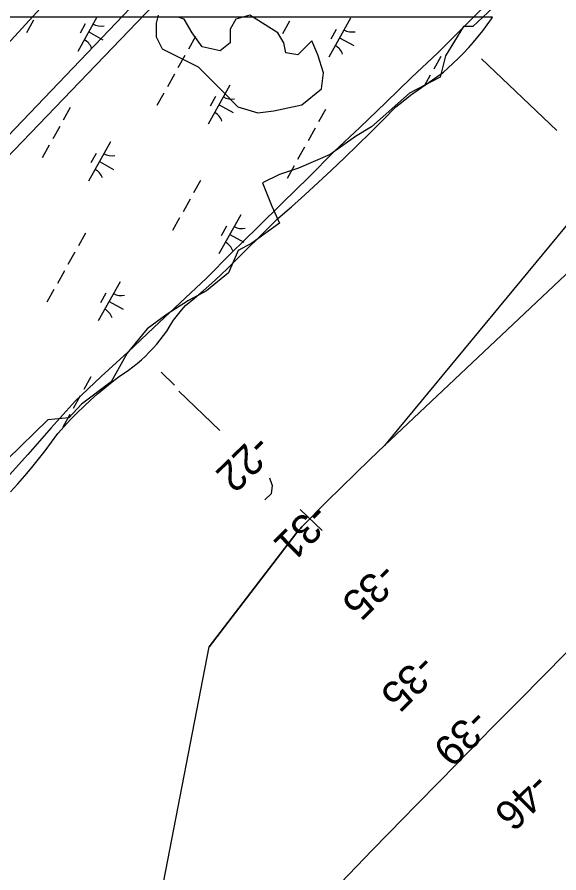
# Model space of a CAD drawing. Extents: x 3923531 to 3943530, y 207391 to 229799.
# Drawn here: x 3928937 to 3929540, y 212246 to 213200 of the extents above; entities that cross this region are included whole.
import ezdxf

# ---------------------------------------------------------------- set-up
doc = ezdxf.new("R2010")
doc.units = 0
for name, color, linetype in [('V-LEVE-TOET', 7, 'Continuous'), ('V-RIVR-EDGE', 7, 'Continuous'), ('V-RIVR-RANG', 7, 'Continuous'), ('V-RRAP-FSHR', 7, 'Continuous'), ('V-TOPO-DPTH', 7, 'Continuous'), ('V-TOPO-MINR', 7, 'Continuous'), ('V-TOPO-SHOR', 7, 'Continuous'), ('V-UTIL-LINE', 7, 'Continuous'), ('V-WETL-SWMP', 7, 'Continuous')]:
    doc.layers.add(name, color=color, linetype=linetype)

msp = doc.modelspace()

# ---------------------------------------------------------------- linework, layer by layer
at = {"layer": 'V-LEVE-TOET'}
for p, q in [((3929537.98, 213073.32), (3929454, 213153.28)), ((3929112.14, 212789.57), (3929097.2, 212804.31)), ((3929162.72, 212739.34), (3929116.87, 212783.06)), ((3929276.53, 212627.73), (3929252.26, 212651.35))]:
    msp.add_line(p, q, dxfattribs=at)
msp.add_lwpolyline([(3929212.55, 212661.99), (3929219.98, 212669.01), (3929221.11, 212677.77), (3929218.37, 212686.06)], dxfattribs=at)
at = {"layer": 'V-RIVR-EDGE'}
msp.add_lwpolyline([(3929483.49, 213226.03), (3929444.59, 213189.49), (3929433.98, 213189.49), (3929413.94, 213156.49), (3929408.05, 213132.91), (3929373.87, 213115.23), (3929331.43, 213077.51), (3929313.75, 213066.91), (3929285.46, 213046.87), (3929250.1, 213031.54), (3929228.89, 213024.47), (3929210.03, 213015.04), (3929220.63, 212989.11), (3929228.89, 212970.25), (3929198.24, 212947.86), (3929182.92, 212939.6), (3929172.31, 212914.85), (3929147.55, 212894.81), (3929127.52, 212884.2), (3929103.94, 212868.88), (3929081.55, 212852.38), (3929059.15, 212825.27), (3929041.47, 212793.44), (3929008.47, 212768.69), (3928994.32, 212753.37), (3928970.75, 212751.01), (3928925.96, 212707.4)], dxfattribs=at)
at = {"layer": 'V-RRAP-FSHR'}
for points in [[(3929461.97, 213216.37), (3929433.66, 213188.12), (3929405.52, 213160.17), (3929376.32, 213132.34), (3929347.5, 213104.6), (3929318.69, 213076.86), (3929289.89, 213049.99)], [(3929289.89, 213049.99), (3929261.25, 213021.17), (3929232.62, 212993.24), (3929204.5, 212965.24), (3929175.56, 212937.17), (3929147.61, 212909.1), (3929118.25, 212881.36), (3929089.18, 212853.88), (3929060.23, 212826.5), (3929030.5, 212799.51), (3929001.5, 212772.1), (3928974.77, 212742.25), (3928948.8, 212712.45), (3928921.59, 212682.48)]]:
    msp.add_lwpolyline(points, dxfattribs=at)
at = {"layer": 'V-TOPO-DPTH'}
msp.add_line((3929049.28, 211975.43), (3929150.8, 212498.1), dxfattribs=at)
for points in [[(3930996.63, 214375.9), (3930733.34, 214084.71), (3930710.68, 214060.43), (3930687.52, 214036.67), (3930663.6, 214013.65), (3930639.19, 213991.14), (3930515.4, 213880.63), (3930428.72, 213803.24), (3930342.04, 213725.84), (3930255.37, 213648.43), (3930168.71, 213571.02), (3929986.55, 213408.3), (3929957.01, 213381.85), (3929927.52, 213355.35), (3929898.09, 213328.78), (3929868.7, 213302.16), (3929857.71, 213292.18), (3929822.64, 213260.78), (3929787.28, 213229.73), (3929751.47, 213199.19), (3929715.37, 213168.98), (3929345.89, 212722.35)], [(3929150.8, 212498.1), (3929247.29, 212624.18), (3929248.91, 212626.21), (3929250.58, 212628.2), (3929252.33, 212630.13), (3929254.12, 212632.01), (3929281.92, 212660.01), (3929297.73, 212675.78), (3929313.65, 212691.44), (3929329.72, 212706.95), (3929345.89, 212722.35), (3929957.95, 213299.54)], [(3929345.89, 212722.35), (3929957.95, 213299.54)], [(3929548.33, 212491.4), (3929496.39, 212438.84), (3929467.26, 212409.31), (3929438.15, 212379.75), (3929409.08, 212350.15), (3929380.05, 212320.52), (3929367.54, 212307.73), (3929332.35, 212271.62), (3929297.25, 212235.41), (3929262.31, 212199.05), (3929227.47, 212162.6), (3929049.28, 211975.43)], [(3929841.73, 211531.05), (3929049.28, 211975.43), (3929227.47, 212162.6), (3929262.31, 212199.05), (3929297.25, 212235.41), (3929332.35, 212271.62), (3929367.54, 212307.73), (3929380.05, 212320.52), (3929409.08, 212350.15), (3929438.15, 212379.75), (3929467.26, 212409.31), (3929496.39, 212438.84), (3929548.33, 212491.4)]]:
    msp.add_lwpolyline(points, dxfattribs=at)
at = {"layer": 'V-TOPO-MINR'}
for points in [[(3929957.95, 213299.54), (3929345.89, 212722.35), (3929329.72, 212706.95), (3929313.65, 212691.44), (3929297.73, 212675.78), (3929281.92, 212660.01), (3929254.12, 212632.01), (3929252.33, 212630.13), (3929250.58, 212628.2), (3929248.91, 212626.21), (3929247.29, 212624.18), (3929150.8, 212498.1)], [(3929548.33, 212491.4), (3929496.39, 212438.84), (3929467.26, 212409.31), (3929438.15, 212379.75), (3929409.08, 212350.15), (3929380.05, 212320.52), (3929367.54, 212307.73), (3929332.35, 212271.62), (3929297.25, 212235.41), (3929262.31, 212199.05), (3929227.47, 212162.6), (3929049.28, 211975.43)]]:
    msp.add_lwpolyline(points, dxfattribs=at)
at = {"layer": 'V-TOPO-SHOR'}
msp.add_lwpolyline([(3929094.02, 213202.08), (3929091.8, 213193.2), (3929091.8, 213177.66), (3929098.46, 213164.34), (3929120.65, 213153.24), (3929138.41, 213144.36), (3929165.05, 213117.73), (3929182.81, 213099.97), (3929205, 213093.31), (3929222.76, 213095.53), (3929253.84, 213102.19), (3929276.04, 213119.95), (3929278.26, 213137.7), (3929271.6, 213157.68), (3929264.94, 213173.22), (3929249.4, 213157.68), (3929236.08, 213159.9), (3929233.86, 213171), (3929227.2, 213182.1), (3929196.13, 213202.08), (3929180.59, 213197.64), (3929173.93, 213186.54), (3929173.93, 213171), (3929162.83, 213162.12), (3929142.85, 213166.56), (3929131.75, 213182.1), (3929122.87, 213197.64), (3929116.22, 213199.86)], dxfattribs=at)
at = {"layer": 'V-UTIL-LINE'}
for points in [[(3936636.37, 224015.9), (3936525.62, 224056.17), (3935321.28, 220766.16), (3935347.69, 220401.84), (3934871.29, 219561.15), (3934439.51, 219247.4), (3932085.86, 216616.76), (3928247.61, 212430.32)], [(3934948.13, 219998.51), (3933937.95, 218403.55), (3930512.92, 214727.55), (3928293.59, 212405.31)], [(3928303.68, 212396.77), (3930529.58, 214712.48), (3934263.4, 218684.83), (3934306.77, 218941.79), (3934562.09, 219352.8), (3934805.1, 219208.23)]]:
    msp.add_lwpolyline(points, dxfattribs=at)
at = {"layer": 'V-WETL-SWMP'}
for p, q in [((3929466.31, 213199.78), (3928460.23, 213199.78)), ((3929025.65, 213199.78), (3929004.25, 213161.47)), ((3929465.2, 213197.79), (3929466.31, 213199.78)), ((3928954.97, 213196.36), (3928947.17, 213182.39)), ((3929012.63, 213192.3), (3929006.78, 213181.82)), ((3929240.17, 213195.11), (3929232.36, 213181.14)), ((3929308.25, 213198.64), (3929283.87, 213154.99)), ((3929455.56, 213184.65), (3929460.47, 213191.16)), ((3929460.47, 213191.16), (3929465.2, 213197.79)), ((3929016.44, 213183.3), (3929032.16, 213174.52)), ((3929292.25, 213185.82), (3929286.4, 213175.34)), ((3929450.49, 213178.28), (3929455.56, 213184.65)), ((3929135.3, 213178.09), (3929127.5, 213164.12)), ((3929296.06, 213176.82), (3929311.78, 213168.04)), ((3929439.86, 213165.93), (3929445.26, 213172.03)), ((3929445.26, 213172.03), (3929450.49, 213178.28)), ((3929434.3, 213159.97), (3929439.86, 213165.93)), ((3929123.59, 213157.14), (3929115.79, 213143.17)), ((3929408.79, 213155.89), (3929400.99, 213141.92)), ((3929422.73, 213148.5), (3929428.59, 213154.16)), ((3929428.59, 213154.16), (3929434.3, 213159.97)), ((3929411.92, 213138.38), (3929416.72, 213143)), ((3929416.72, 213143), (3929422.73, 213148.5)), ((3929111.89, 213136.18), (3929104.09, 213122.22)), ((3929397.08, 213134.93), (3929390.82, 213123.71)), ((3929392.3, 213124.74), (3929411.92, 213138.38)), ((3929173.85, 213124), (3929149.46, 213080.35)), ((3929383.69, 213118.78), (3929392.3, 213124.74)), ((3929100.18, 213115.23), (3929092.38, 213101.26)), ((3929375.21, 213112.64), (3929383.69, 213118.78)), ((3929157.85, 213111.17), (3929151.99, 213100.7)), ((3929358.67, 213099.8), (3929366.87, 213106.31)), ((3929366.87, 213106.31), (3929375.21, 213112.64)), ((3928995.97, 213099.05), (3928988.17, 213085.08)), ((3929161.66, 213102.17), (3929177.37, 213093.39)), ((3929280.51, 213096.97), (3929272.71, 213083)), ((3929344.64, 213085.36), (3929358.67, 213099.8)), ((3929330.46, 213071.08), (3929344.64, 213085.36)), ((3928984.26, 213078.1), (3928976.46, 213064.13)), ((3929268.81, 213076.01), (3929261, 213062.04)), ((3929316.13, 213056.94), (3929330.46, 213071.08)), ((3928972.56, 213057.15), (3928964.76, 213043.18)), ((3929040.65, 213060.68), (3929016.26, 213017.03)), ((3929301.66, 213042.95), (3929316.13, 213056.94)), ((3929024.65, 213047.86), (3929018.79, 213037.38)), ((3929257.1, 213055.06), (3929249.3, 213041.09)), ((3929028.46, 213038.86), (3929044.17, 213030.08)), ((3929287.05, 213029.11), (3929301.66, 213042.95)), ((3929245.4, 213034.11), (3929237.59, 213020.14)), ((3929272.3, 213015.42), (3929287.05, 213029.11)), ((3929141.18, 213017.93), (3929133.38, 213003.96)), ((3929257.41, 213001.88), (3929272.3, 213015.42)), ((3929242.37, 212988.5), (3929257.41, 213001.88)), ((3929129.48, 212996.97), (3929121.68, 212983.01)), ((3929227.2, 212975.27), (3929242.37, 212988.5)), ((3929117.77, 212976.02), (3929109.97, 212962.05)), ((3929185.86, 212979.56), (3929161.48, 212935.91)), ((3929172.06, 212920.74), (3929227.2, 212975.27)), ((3929169.86, 212966.74), (3929164.01, 212956.26)), ((3929012.91, 212959), (3929005.1, 212945.04)), ((3929173.67, 212957.73), (3929189.38, 212948.96)), ((3929001.2, 212938.05), (3928993.4, 212924.08)), ((3928989.5, 212917.1), (3928981.69, 212903.13)), ((3929162.87, 212911.93), (3929172.06, 212920.74)), ((3929051.46, 212904.91), (3929027.07, 212861.26)), ((3929153.49, 212903.31), (3929162.87, 212911.93)), ((3928977.79, 212896.15), (3928969.99, 212882.18)), ((3929134.21, 212886.69), (3929143.94, 212894.9)), ((3929143.94, 212894.9), (3929153.49, 212903.31)), ((3929035.45, 212892.09), (3929029.6, 212881.61)), ((3929124.3, 212878.68), (3929134.21, 212886.69)), ((3929039.26, 212883.09), (3929054.98, 212874.31)), ((3929119.7, 212873.28), (3929124.3, 212878.68)), ((3929111.11, 212861.98), (3929115.3, 212867.71)), ((3929115.3, 212867.71), (3929119.7, 212873.28)), ((3929107.14, 212856.1), (3929111.11, 212861.98)), ((3929099.84, 212845.09), (3929103.39, 212850.07)), ((3929103.39, 212850.07), (3929107.14, 212856.1)), ((3929092.24, 212835.52), (3929096.12, 212840.24)), ((3929096.12, 212840.24), (3929099.84, 212845.09)), ((3929084.02, 212826.47), (3929088.21, 212830.93)), ((3929088.21, 212830.93), (3929092.24, 212835.52)), ((3929075.2, 212818.01), (3929079.68, 212822.17)), ((3929079.68, 212822.17), (3929084.02, 212826.47)), ((3929060.95, 212806.49), (3929065.83, 212810.17)), ((3929065.83, 212810.17), (3929070.58, 212814.01)), ((3929070.58, 212814.01), (3929075.2, 212818.01)), ((3929042.54, 212793.31), (3929050.83, 212799.63)), ((3929050.83, 212799.63), (3929055.95, 212802.97)), ((3929055.95, 212802.97), (3929060.95, 212806.49)), ((3929018.79, 212798.84), (3929010.99, 212784.87)), ((3929034.4, 212786.79), (3929042.54, 212793.31)), ((3929018.59, 212773.18), (3929026.42, 212780.08)), ((3929026.42, 212780.08), (3929034.4, 212786.79)), ((3929007.09, 212777.89), (3928999.28, 212763.92)), ((3929010.94, 212766.1), (3929018.59, 212773.18)), ((3929003.45, 212758.84), (3929010.94, 212766.1)), ((3928995.38, 212756.94), (3928987.58, 212742.97)), ((3928989, 212743.8), (3928996.13, 212751.41)), ((3928996.13, 212751.41), (3929003.45, 212758.84)), ((3928982.04, 212736.03), (3928989, 212743.8)), ((3928975.05, 212726.33), (3928982.04, 212736.03)), ((3928967.88, 212716.76), (3928975.05, 212726.33)), ((3928960.53, 212707.33), (3928967.88, 212716.76)), ((3928953.01, 212698.03), (3928960.53, 212707.33)), ((3928945.31, 212688.88), (3928953.01, 212698.03)), ((3928937.43, 212679.88), (3928945.31, 212688.88)), ((3928929.4, 212671.03), (3928937.43, 212679.88))]:
    msp.add_line(p, q, dxfattribs=at)
for centre, start, end in [((3929030.12, 213207.29), 240.03808, 281.58174), ((3929309.74, 213200.82), 240.03808, 281.58174), ((3929003.18, 213159.07), 20.03808, 61.58174), ((3929282.8, 213152.59), 20.03808, 61.58174), ((3929175.33, 213126.17), 240.03808, 281.58174), ((3929148.39, 213077.94), 20.03808, 61.58174), ((3929042.13, 213062.86), 240.03808, 281.58174), ((3929015.19, 213014.63), 20.03808, 61.58174), ((3929187.35, 212981.73), 240.03808, 281.58174), ((3929160.41, 212933.5), 20.03808, 61.58174), ((3929052.94, 212907.09), 240.03808, 281.58174), ((3929026, 212858.86), 20.03808, 61.58174)]:
    msp.add_arc(centre, 17.62, start, end, dxfattribs=at)

# ---------------------------------------------------------------- texts
at = {"layer": 'V-RIVR-RANG'}
for s, rotation, p in [('-22', 224.46833, (3929202.17, 212737.23)), ('-31', 224.46833, (3929266.66, 212660.4)), ('-35', 224.46833, (3929342.45, 212594.67)), ('-35', 224.61392, (3929385.55, 212492.6)), ('-39', 224.61392, (3929444.3, 212431.73)), ('-46', 224.61392, (3929512.46, 212360.18))]:
    msp.add_text(s, height=33.5, rotation=rotation, dxfattribs=at).set_placement(p)

doc.saveas('drawing.dxf')
